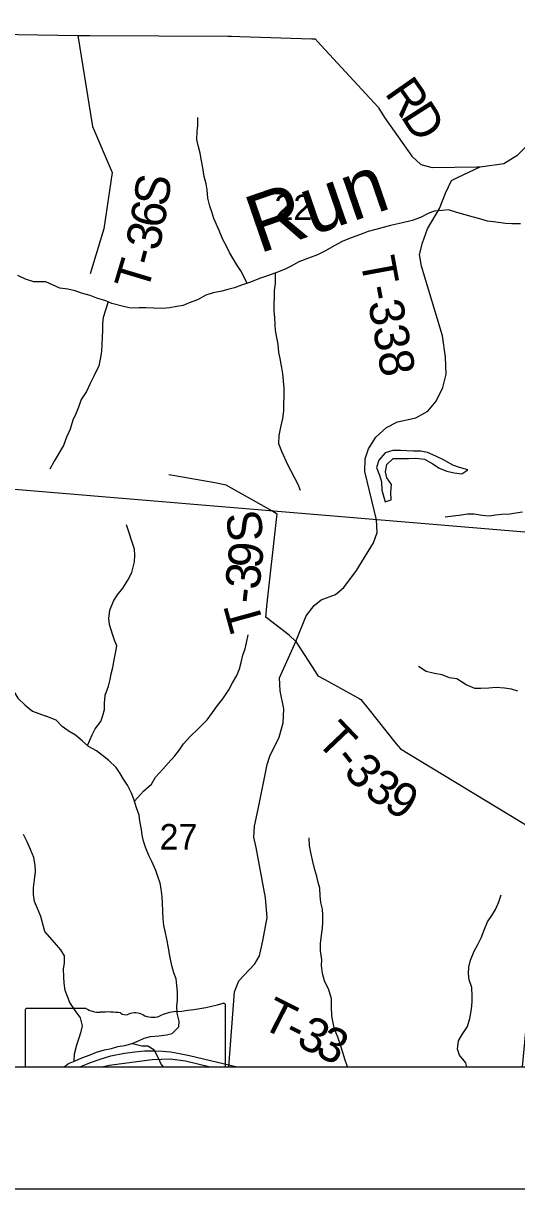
# Model space of a CAD drawing. Extents: x 0 to 42, y 0 to 22.
# Drawn here: x 3.401 to 3.807, y 14 to 14.957 of the extents above; entities that cross this region are included whole.
import ezdxf

# ---------------------------------------------------------------- set-up
doc = ezdxf.new("R2010")
doc.units = 0
for name, color, linetype in [('GM_X_County_Road', 7, 'Continuous'), ('GM_X_County_Road_Text', 7, 'Continuous'), ('GM_X_Minor_Lake', 7, 'Continuous'), ('GM_X_Minor_River', 7, 'Continuous'), ('GM_X_Minor_River_Text', 7, 'Continuous'), ('GM_X_Rail_Line', 7, 'Continuous'), ('GM_X_Section', 7, 'Continuous'), ('GM_X_Section_Text', 7, 'Continuous'), ('GM_X_State_Route', 7, 'Continuous'), ('GM_X_Township_Road', 7, 'Continuous'), ('GM_X_Township_Road_Text', 7, 'Continuous'), ('GM_X_Unincorporated', 7, 'Continuous'), ('GM_X_Unincorporated_Text', 7, 'Continuous'), ('SH_Cut_Line', 7, 'Continuous'), ('SH_Data', 7, 'Continuous')]:
    doc.layers.add(name, color=color, linetype=linetype)

msp = doc.modelspace()

# ---------------------------------------------------------------- linework, layer by layer
at = {"layer": 'GM_X_County_Road'}
for points in [[(3.24481, 14.98853), (3.30859, 14.95099), (3.31224, 14.94883), (3.31786, 14.94875), (3.37992, 14.94791), (3.44611, 14.947), (3.45008, 14.94693), (3.45596, 14.9469), (3.56941, 14.94637), (3.57221, 14.94635), (3.57927, 14.94612), (3.63844, 14.94416), (3.64113, 14.94407), (3.64598, 14.9388), (3.69274, 14.88797), (3.69321, 14.88746), (3.69812, 14.87971), (3.72039, 14.84793), (3.72784, 14.84091), (3.73728, 14.8385), (3.77408, 14.83911)], [(3.77408, 14.83911), (3.77653, 14.83915), (3.79601, 14.84185), (3.80746, 14.84902), (3.87332, 14.91401), (3.87687, 14.91766)]]:
    msp.add_lwpolyline(points, dxfattribs=at)
at = {"layer": 'GM_X_Minor_Lake'}
for points in [[(3.75952, 14.59225), (3.75426, 14.59417), (3.74709, 14.59814), (3.74028, 14.60155), (3.7333, 14.6044), (3.72801, 14.60553), (3.72178, 14.60572), (3.7163, 14.60591), (3.7112, 14.6061), (3.70497, 14.60628), (3.69855, 14.6042), (3.69345, 14.59813), (3.69157, 14.59226), (3.69402, 14.58581), (3.69554, 14.58051), (3.69573, 14.57368), (3.69857, 14.56402)], [(3.69857, 14.56402), (3.70348, 14.56554), (3.7031, 14.57198), (3.70366, 14.57824), (3.70007, 14.58373), (3.69874, 14.58866), (3.69987, 14.59453), (3.70516, 14.59965), (3.71177, 14.59965), (3.71781, 14.59946), (3.72386, 14.59985), (3.73084, 14.59909), (3.73783, 14.59511), (3.74293, 14.5917), (3.74935, 14.58924), (3.7554, 14.58772), (3.76144, 14.58697), (3.76654, 14.59038), (3.75952, 14.59225)]]:
    msp.add_lwpolyline(points, dxfattribs=at)
at = {"layer": 'GM_X_Minor_River'}
for points in [[(3.5852, 14.74352), (3.58009, 14.75381), (3.57671, 14.75875), (3.57334, 14.76407), (3.57071, 14.76882), (3.56809, 14.77395), (3.56528, 14.77946), (3.56228, 14.78687), (3.56004, 14.7918), (3.55779, 14.79655), (3.55611, 14.80206), (3.55462, 14.8068), (3.55295, 14.81325), (3.55222, 14.82008), (3.55149, 14.82501), (3.54981, 14.83108), (3.54871, 14.83829), (3.5476, 14.84398), (3.5465, 14.85024), (3.54482, 14.85651), (3.54371, 14.86163), (3.54412, 14.86807), (3.5447, 14.873), (3.54473, 14.87963)], [(3.80987, 14.79218), (3.80268, 14.79222), (3.79739, 14.79243), (3.78757, 14.79399), (3.78266, 14.79439), (3.77625, 14.79632), (3.77115, 14.79786), (3.76435, 14.79978), (3.75737, 14.80171), (3.75058, 14.80383), (3.74547, 14.80328), (3.73885, 14.80255), (3.73393, 14.80068), (3.72768, 14.79749), (3.72068, 14.79505), (3.71293, 14.79319), (3.70801, 14.79189), (3.7029, 14.79078), (3.69703, 14.78929), (3.69098, 14.78761), (3.68455, 14.78612), (3.67754, 14.78331), (3.67054, 14.78069), (3.66335, 14.77788), (3.65672, 14.77412), (3.64952, 14.76998), (3.64308, 14.76679), (3.63551, 14.76417), (3.62775, 14.76098), (3.62131, 14.75741), (3.61638, 14.75497), (3.60862, 14.75216), (3.602, 14.74954), (3.59537, 14.74729), (3.58799, 14.74448), (3.58042, 14.74186), (3.57474, 14.73981), (3.56926, 14.73831), (3.56434, 14.73701), (3.55715, 14.73553), (3.55128, 14.73366), (3.54446, 14.7299), (3.53746, 14.72728), (3.53254, 14.72521), (3.52743, 14.72429), (3.52176, 14.72337), (3.51571, 14.72283), (3.50834, 14.72305), (3.50191, 14.72327), (3.49643, 14.72329), (3.48963, 14.72313), (3.48453, 14.72411), (3.47396, 14.72681), (3.46906, 14.7291), (3.4617, 14.73122), (3.45604, 14.73333), (3.44905, 14.73526), (3.44396, 14.73718), (3.43773, 14.73853), (3.43112, 14.73932), (3.41962, 14.74457)], [(3.41962, 14.74457), (3.40996, 14.74479), (3.40316, 14.74671), (3.39674, 14.74977)], [(3.60819, 14.75199), (3.60821, 14.74325), (3.60724, 14.73757), (3.6074, 14.73264), (3.60719, 14.72582), (3.60716, 14.72089), (3.60771, 14.71521), (3.60787, 14.70971), (3.60823, 14.70478), (3.60915, 14.6989), (3.61045, 14.69358), (3.61098, 14.68657), (3.6121, 14.68183), (3.61283, 14.67708), (3.61412, 14.66931), (3.61466, 14.66324), (3.61539, 14.65736), (3.61536, 14.64997), (3.61496, 14.64485), (3.61512, 14.6386), (3.61415, 14.63254), (3.61261, 14.62534), (3.61107, 14.61853), (3.61104, 14.61189), (3.61328, 14.60563), (3.61852, 14.59423), (3.62115, 14.58948), (3.62396, 14.58378), (3.62677, 14.57846), (3.62864, 14.57372)], [(3.471, 14.72819), (3.46884, 14.72152), (3.46692, 14.71528), (3.46633, 14.71035), (3.46631, 14.70505), (3.46591, 14.69917), (3.46569, 14.69311), (3.46548, 14.68761), (3.4647, 14.6825), (3.46316, 14.67568), (3.45934, 14.66774), (3.45629, 14.66112), (3.45324, 14.65469), (3.44886, 14.64807), (3.44657, 14.64164), (3.44428, 14.63634), (3.4418, 14.63105), (3.43969, 14.62367), (3.43664, 14.61724), (3.43415, 14.61023), (3.42654, 14.59738), (3.42311, 14.59076)], [(3.81149, 14.55564), (3.806, 14.55471), (3.80109, 14.55379), (3.79447, 14.55363), (3.78918, 14.55308), (3.78407, 14.55235), (3.77822, 14.55275), (3.77161, 14.55392), (3.76631, 14.55376), (3.7614, 14.55302), (3.7544, 14.5521), (3.74778, 14.55138)], [(3.49252, 14.51481), (3.49291, 14.52013), (3.49255, 14.52525), (3.48603, 14.54518)], [(3.30054, 14.51512), (3.30655, 14.50532), (3.31316, 14.50189), (3.31807, 14.49941), (3.32431, 14.49655), (3.32941, 14.49331), (3.33507, 14.48742), (3.33789, 14.48267), (3.34072, 14.47735), (3.34429, 14.47146), (3.35203, 14.46499), (3.3558, 14.45796), (3.35862, 14.45303), (3.36163, 14.44771), (3.36635, 14.44163), (3.37257, 14.43535), (3.37899, 14.42926), (3.38427, 14.42356), (3.3886, 14.41634), (3.39274, 14.4095), (3.39669, 14.40266), (3.40273, 14.39696), (3.40878, 14.3922), (3.41913, 14.38836)], [(3.454, 14.36388), (3.45779, 14.37269), (3.46025, 14.37762), (3.46499, 14.3837), (3.4665, 14.38863), (3.46782, 14.39337), (3.46782, 14.39831), (3.46858, 14.40514), (3.47123, 14.41254), (3.47255, 14.41804), (3.4733, 14.42279), (3.47482, 14.42791), (3.47595, 14.43436), (3.47709, 14.43967), (3.47803, 14.44575), (3.47613, 14.45049), (3.47442, 14.45542), (3.47196, 14.4632), (3.47138, 14.46813), (3.47233, 14.47515), (3.47536, 14.48255), (3.47839, 14.4873), (3.48293, 14.49318), (3.4871, 14.49964), (3.49051, 14.50609), (3.49252, 14.51481)], [(3.49263, 14.3181), (3.50009, 14.32642), (3.50653, 14.33212), (3.50975, 14.338), (3.51581, 14.34446), (3.52035, 14.34939), (3.52585, 14.35547), (3.52964, 14.3604), (3.53286, 14.36534), (3.53873, 14.3716), (3.54479, 14.37749), (3.55237, 14.38508), (3.55672, 14.39097), (3.56089, 14.39685), (3.56525, 14.40217), (3.57017, 14.40976), (3.5732, 14.41526), (3.5768, 14.42134), (3.57888, 14.42684), (3.58021, 14.43196), (3.58172, 14.43823), (3.58361, 14.44335), (3.58475, 14.44828), (3.58607, 14.45492)], [(3.80768, 14.40858), (3.80237, 14.41029), (3.79649, 14.41104), (3.78986, 14.41142), (3.78379, 14.41104), (3.77716, 14.41084), (3.77223, 14.41065), (3.76522, 14.41387), (3.75744, 14.4188), (3.75138, 14.41955), (3.7455, 14.42201), (3.73905, 14.42296), (3.73223, 14.42466), (3.72597, 14.42883)], [(3.43484, 14.1), (3.43842, 14.10269), (3.44373, 14.10497), (3.44941, 14.10744), (3.45604, 14.10991), (3.46135, 14.11219), (3.46798, 14.1139), (3.47367, 14.11523), (3.47897, 14.11675), (3.48466, 14.11771), (3.49073, 14.11923), (3.49584, 14.12151), (3.50058, 14.1236), (3.5057, 14.12493), (3.51252, 14.1255), (3.51878, 14.12627), (3.52351, 14.12741), (3.52901, 14.13291), (3.52919, 14.13766), (3.52767, 14.14411), (3.52748, 14.1498), (3.52786, 14.15492), (3.52785, 14.16175), (3.52728, 14.16687), (3.5269, 14.17238), (3.525, 14.17731), (3.52348, 14.18205), (3.52253, 14.18698), (3.52139, 14.19267), (3.52044, 14.1978), (3.51911, 14.205), (3.51778, 14.21145), (3.51664, 14.2162), (3.51607, 14.2217), (3.51587, 14.22796), (3.51568, 14.23441), (3.5153, 14.23972), (3.51454, 14.24617), (3.51359, 14.25092), (3.51188, 14.25642), (3.51017, 14.26135), (3.50675, 14.26856), (3.50448, 14.27368), (3.50201, 14.27956), (3.50011, 14.28544), (3.49897, 14.29018), (3.49821, 14.29492), (3.49707, 14.30175), (3.49631, 14.30669), (3.49422, 14.31276), (3.49213, 14.31977), (3.49004, 14.3249), (3.48681, 14.33134), (3.48359, 14.33628), (3.48074, 14.34102), (3.47752, 14.34576), (3.47145, 14.35164), (3.46633, 14.35581), (3.4614, 14.35941), (3.45476, 14.3632), (3.44964, 14.36775), (3.44414, 14.3723), (3.43902, 14.37552), (3.43314, 14.3795), (3.42821, 14.38462), (3.41913, 14.38836)], [(3.41888, 14.21108), (3.41563, 14.22342), (3.41281, 14.23007), (3.41037, 14.23576), (3.40963, 14.24164), (3.40965, 14.24714), (3.41043, 14.25358), (3.4112, 14.26041), (3.41103, 14.26553), (3.40992, 14.27198), (3.4071, 14.27862), (3.40428, 14.28489), (3.40127, 14.29097)], [(3.66758, 14.1), (3.6674, 14.10075), (3.6655, 14.10625), (3.66417, 14.11099), (3.66189, 14.11782), (3.65961, 14.12446), (3.65695, 14.13091), (3.65581, 14.13622), (3.65486, 14.14191), (3.65448, 14.1495), (3.65448, 14.15595), (3.6522, 14.16335), (3.64878, 14.17075), (3.64707, 14.17682), (3.64631, 14.18327), (3.6465, 14.18801), (3.64535, 14.19522), (3.64535, 14.20129), (3.6463, 14.20831), (3.64705, 14.21382), (3.64743, 14.21856), (3.64742, 14.22482), (3.64704, 14.22956), (3.64571, 14.23507), (3.64514, 14.24057), (3.64495, 14.24664), (3.64362, 14.25138), (3.64229, 14.25631), (3.64077, 14.26181), (3.63906, 14.26864), (3.63773, 14.27471), (3.6364, 14.28192), (3.63601, 14.28799)], [(3.76572, 14.1), (3.76482, 14.10328), (3.7597, 14.10954), (3.75799, 14.11447), (3.75894, 14.1213), (3.76197, 14.12662), (3.76632, 14.13307), (3.76821, 14.13971), (3.76954, 14.14749), (3.7701, 14.15356), (3.7701, 14.1583), (3.76972, 14.16514), (3.76763, 14.17139), (3.76706, 14.17671), (3.76743, 14.18202), (3.76876, 14.18771), (3.7716, 14.19492), (3.77462, 14.20043), (3.77747, 14.20593), (3.78012, 14.21314), (3.78257, 14.21903), (3.78617, 14.22434), (3.7892, 14.22928), (3.79204, 14.23554), (3.79375, 14.24123)], [(3.44309, 14.10469), (3.44334, 14.11085), (3.44523, 14.11806), (3.44713, 14.12394), (3.44864, 14.12907), (3.44977, 14.13381), (3.44825, 14.14026), (3.44332, 14.14709), (3.43953, 14.15297), (3.43744, 14.15771), (3.43573, 14.16283), (3.43478, 14.1689), (3.43459, 14.17402), (3.43421, 14.18047), (3.43496, 14.18522), (3.43515, 14.1911), (3.43211, 14.19622), (3.42699, 14.20229), (3.41888, 14.21108)], [(3.49085, 14.11928), (3.4985, 14.11734), (3.50343, 14.11734), (3.50855, 14.11431), (3.51177, 14.10805), (3.51462, 14.10198), (3.51606, 14.1)]]:
    msp.add_lwpolyline(points, dxfattribs=at)
at = {"layer": 'GM_X_Rail_Line'}
msp.add_lwpolyline([(3.44819, 14.1), (3.4486, 14.10022), (3.45646, 14.10366), (3.46449, 14.10646), (3.47307, 14.10898), (3.48436, 14.11133), (3.49276, 14.11251), (3.5007, 14.11314), (3.50838, 14.11332), (3.51551, 14.11287), (3.5222, 14.11232), (3.52816, 14.11142), (3.53773, 14.10944), (3.57698, 14.1)], dxfattribs=at)
at = {"layer": 'GM_X_Section'}
msp.add_lwpolyline([(3.39711, 15.08946), (3.89198, 15.04961), (3.8526, 14.53574), (3.35135, 14.57775)], close=True, dxfattribs=at)
at = {"layer": 'GM_X_State_Route'}
msp.add_lwpolyline([(3.46606, 14.1), (3.47167, 14.10133), (3.5072, 14.10616), (3.52189, 14.1066), (3.5344, 14.10506), (3.55476, 14.1)], dxfattribs=at)
at = {"layer": 'GM_X_Township_Road'}
for points in [[(2.1, 16.7767), (2.1, 14.1), (4.80642, 14.1), (4.86241, 14.74155), (4.87577, 14.903), (4.88082, 14.9641), (4.90774, 15.22465), (4.90782, 15.22542), (4.91025, 15.24876), (4.91234, 15.26666), (4.91693, 15.30071), (4.92061, 15.33827), (4.92229, 15.35537), (4.9225, 15.35759), (4.92364, 15.36537), (4.92223, 15.37611), (4.92602, 15.41635), (4.9302, 15.46506), (4.93268, 15.49943), (4.95383, 15.74551), (4.96357, 15.8483), (4.97611, 15.98164)], [(3.44611, 14.947), (3.45817, 14.87216), (3.47411, 14.83446), (3.46744, 14.78805), (3.45619, 14.75117)], [(3.56999, 14.1), (3.57475, 14.16165), (3.57826, 14.17064), (3.59142, 14.18468), (3.59537, 14.19126), (3.598, 14.20354), (3.60151, 14.22262), (3.60019, 14.23885), (3.59252, 14.28008), (3.59076, 14.28864), (3.5912, 14.29763), (3.59427, 14.31167), (3.60151, 14.3483), (3.60372, 14.35516), (3.61138, 14.37067), (3.61467, 14.38251), (3.61533, 14.39392), (3.6124, 14.40881), (3.61182, 14.41958), (3.62505, 14.44942), (3.63375, 14.47046), (3.64011, 14.4788), (3.64603, 14.48362), (3.65788, 14.48779), (3.66468, 14.49371), (3.67499, 14.50753), (3.68902, 14.53034), (3.69209, 14.53889), (3.69144, 14.5492), (3.68199, 14.58894), (3.682, 14.59943), (3.68486, 14.60754), (3.691, 14.61719), (3.69977, 14.62509), (3.70876, 14.62969), (3.72381, 14.6331), (3.73355, 14.63847), (3.74035, 14.6468), (3.74605, 14.65799), (3.74868, 14.66874), (3.74802, 14.68277), (3.74561, 14.70032), (3.7285, 14.75756), (3.72691, 14.76719), (3.72916, 14.77665), (3.73333, 14.78827), (3.74316, 14.80495), (3.74824, 14.81744), (3.75307, 14.82797), (3.75857, 14.83059), (3.77653, 14.83915)], [(3.62505, 14.44942), (3.61979, 14.45455), (3.60074, 14.46895), (3.60046, 14.46916), (3.60146, 14.47831), (3.60927, 14.54954), (3.60975, 14.55396), (3.60533, 14.55649), (3.56801, 14.57782), (3.55861, 14.57953), (3.52568, 14.58528), (3.52094, 14.5861)], [(3.62505, 14.44942), (3.6265, 14.44717), (3.64098, 14.42462), (3.64316, 14.42124), (3.64901, 14.418), (3.67716, 14.40247), (3.67864, 14.40165), (3.68428, 14.39461), (3.70774, 14.36534), (3.71109, 14.36115), (3.91356, 14.23847)]]:
    msp.add_lwpolyline(points, dxfattribs=at)
at = {"layer": 'GM_X_Unincorporated'}
msp.add_lwpolyline([(3.31162, 14.1), (3.81143, 14.1), (3.8526, 14.53574), (3.35135, 14.57775)], close=True, dxfattribs=at)
at = {"layer": 'GM_X_Unincorporated_Text'}
msp.add_line((3.45258, 14.14809), (3.40428, 14.14809), dxfattribs=at)
msp.add_lwpolyline([(3.40269, 14.14635), (3.40269, 14.1), (3.56748, 14.1), (3.56748, 14.15066)], dxfattribs=at)
for centre, major_axis, start_param, end_param in [((3.40458, 14.14658), (0.00191, 0), 1.727492, 3.291633), ((3.46407, 14.15971), (0.01852, 0), 4.042888, 4.731792), ((3.47021, 14.09191), (0.06648, 0), 1.404758, 1.657859), ((3.4853, 14.1471), (0.00534, 0), 3.836095, 5.185415), ((3.49314, 14.13553), (0.01111, 0), 0.950623, 2.079405), ((3.53107, 14.11753), (0.03516, 0), 1.699012, 2.107814), ((3.50878, 14.28451), (0.17476, 0), 4.814394, 5.042369), ((3.56566, 14.15079), (0.00183, 0), 6.197627, 7.989034), ((3.50748, 14.1514), (0.01336, 0), 4.08156, 5.145723)]:
    msp.add_ellipse(centre, major_axis=major_axis, ratio=0.8, start_param=start_param, end_param=end_param, dxfattribs=at)
at = {"layer": 'SH_Cut_Line'}
msp.add_lwpolyline([(2.1, 20.9), (2.1, 14.1), (8.05023, 14.1), (8.06868, 14.30702), (8.08338, 14.51358), (8.1512, 15.24132), (8.15761, 15.31908), (8.1628, 15.37905), (8.16837, 15.44612), (8.16945, 15.45935), (8.16983, 15.46634), (8.17227, 15.49063), (8.24231, 16.32059)], dxfattribs=at)
at = {"layer": 'SH_Data'}
for p, q in [((2.1, 14.1), (8.9, 14.1)), ((2, 14), (9, 14))]:
    msp.add_line(p, q, dxfattribs=at)

# ---------------------------------------------------------------- texts
at = {"layer": 'GM_X_County_Road_Text'}
for s, rotation, p in [('R', 304.96645, (3.69761, 14.89951)), ('D', 302.52205, (3.71081, 14.88065))]:
    msp.add_text(s, height=0.02841, rotation=rotation, dxfattribs=at).set_placement(p)
at = {"layer": 'GM_X_Minor_River_Text'}
msp.add_text('Run', height=0.047348, rotation=18.9991, dxfattribs=at).set_placement((3.5949, 14.76766))
at = {"layer": 'GM_X_Section_Text'}
for s, p in [('22', (3.60752, 14.79534)), ('27', (3.51314, 14.27852))]:
    msp.add_text(s, height=0.020928, rotation=0.00001, dxfattribs=at).set_placement(p)
at = {"layer": 'GM_X_Township_Road_Text'}
for s, height, rotation, p in [('S', 0.02841, 81.67992, (3.51969, 14.80578)), ('6', 0.02841, 80.25463, (3.51661, 14.78778)), ('3', 0.02841, 77.64744, (3.5126, 14.7693)), ('-', 0.02841, 74.97225, (3.50923, 14.75662)), ('T-338', 0.028409, 280.42987, (3.67798, 14.76289)), ('T', 0.02841, 73.29049, (3.50287, 14.73539)), ('S', 0.02841, 97.06189, (3.59884, 14.5329)), ('9', 0.02841, 83.74277, (3.597, 14.50845)), ('3', 0.02841, 83.74215, (3.5951, 14.49119)), ('-', 0.02841, 83.74206, (3.59384, 14.4797)), ('T', 0.02841, 105.48231, (3.59928, 14.46208)), ('T', 0.02841, 313.59676, (3.64081, 14.3672)), ('-', 0.02841, 308.35627, (3.65501, 14.35233)), ('3', 0.02841, 311.75461, (3.66343, 14.34178)), ('3', 0.02841, 324.34827, (3.68014, 14.32418)), ('9', 0.02841, 328.5527, (3.69625, 14.31272)), ('T', 0.02841, 333.21194, (3.59523, 14.13292)), ('3', 0.02841, 333.21194, (3.62448, 14.11815)), ('-', 0.02841, 333.21192, (3.61416, 14.12336)), ('3', 0.02841, 333.21191, (3.63998, 14.11032))]:
    msp.add_text(s, height=height, rotation=rotation, dxfattribs=at).set_placement(p)

doc.saveas('drawing.dxf')
